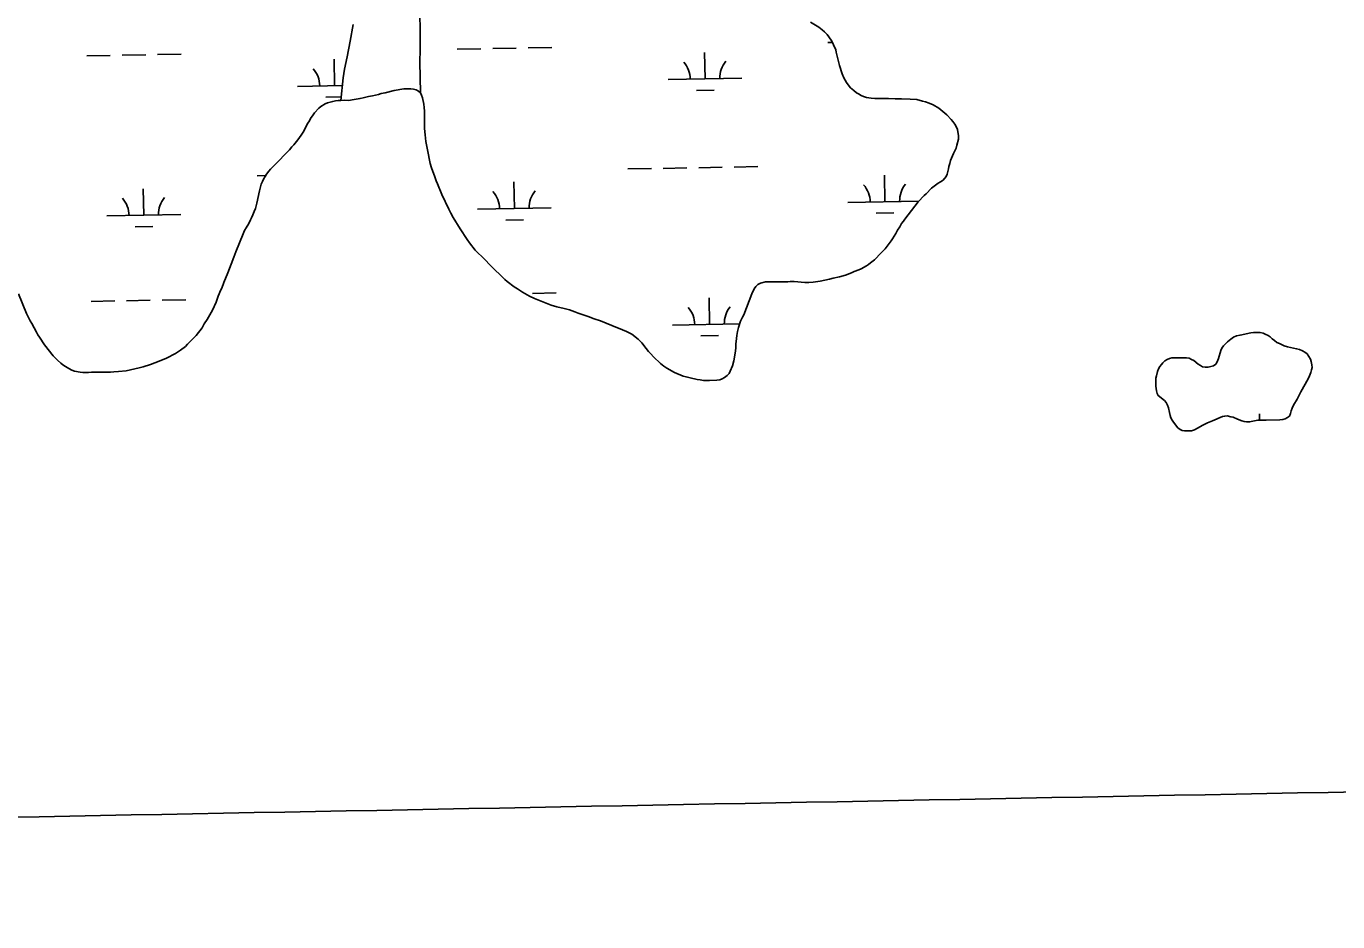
# Model space of a CAD drawing. Extents: x 3957609 to 3995875, y 234277 to 260273.
# Drawn here: x 3969404 to 3971181, y 242728 to 243942 of the extents above; entities that cross this region are included whole.
import ezdxf

# ---------------------------------------------------------------- set-up
doc = ezdxf.new("R2010")
doc.units = 0
for name, color, linetype in [('V-GRID-MAJR', 7, 'Continuous'), ('V-TOPO-SHOR', 7, 'Continuous'), ('V-WETL-SWMP', 7, 'Continuous')]:
    doc.layers.add(name, color=color, linetype=linetype)

msp = doc.modelspace()

# ---------------------------------------------------------------- linework, layer by layer
at = {"layer": 'V-GRID-MAJR'}
msp.add_spline([(3961816.723, 242728.005), (3967136.284, 242827.44), (3972455.83, 242927.648), (3977775.362, 243028.63), (3983094.879, 243130.385), (3988414.381, 243232.915), (3993733.868, 243336.218)], degree=3, dxfattribs=at)
at = {"layer": 'V-TOPO-SHOR'}
for points in [[(3969937.639, 243957.306), (3969937.957, 243936.582), (3969937.877, 243909.678), (3969937.33, 243893.296), (3969938.159, 243851.023)], [(3970659.182, 243812.492), (3970656.899, 243815.316), (3970651.097, 243821.448), (3970640.375, 243830.439), (3970632.847, 243835.045), (3970627.299, 243837.451), (3970622.208, 243839.075), (3970618.034, 243839.911), (3970610.622, 243842.034), (3970601.488, 243842.786), (3970590.017, 243842.954), (3970586.613, 243843.312), (3970581.031, 243843.239), (3970572.044, 243843.523), (3970562.275, 243843.355), (3970553.753, 243843.79), (3970548.793, 243843.861), (3970542.606, 243844.728), (3970538.129, 243846.188), (3970535.209, 243847.779), (3970531.676, 243850.001), (3970528.905, 243851.437), (3970525.229, 243854.435), (3970520.942, 243858.22), (3970517.586, 243861.988), (3970515.151, 243865.124), (3970511.523, 243871.534), (3970509.275, 243876.836), (3970506.031, 243888.2), (3970501.335, 243906.563), (3970500.759, 243909.672), (3970497.912, 243916.379), (3970495.348, 243921.378), (3970491.404, 243927.172), (3970488.969, 243930.305), (3970485.612, 243934.076), (3970482.55, 243936.756), (3970477.949, 243940.078), (3970466.732, 243947.062)], [(3969830.703, 243841.006), (3969833.832, 243871.61), (3969835.393, 243883.183), (3969839.038, 243899.985), (3969843.058, 243921.263), (3969847.097, 243943.781)], [(3969830.703, 243841.006), (3969827.016, 243840.83), (3969823.18, 243840.347), (3969819.498, 243839.556), (3969812.598, 243837.67), (3969809.074, 243836.267), (3969803.258, 243832.853), (3969800.505, 243830.686), (3969794.707, 243824.2), (3969793.187, 243821.581), (3969789.534, 243816.49), (3969788.014, 243813.407), (3969785.884, 243810.323), (3969779.351, 243798.15), (3969776.767, 243793.833), (3969772.044, 243787.66), (3969766.709, 243780.871), (3969764.114, 243777.936), (3969760.913, 243773.922), (3969752.209, 243765.269), (3969748.854, 243761.562), (3969739.54, 243752.137)], [(3969938.159, 243851.023), (3969935.843, 243853.468), (3969932.451, 243855.138), (3969928.761, 243856.037), (3969925.38, 243856.477), (3969920.77, 243856.755), (3969915.703, 243856.571), (3969902.815, 243854.189), (3969890.39, 243851.351), (3969885.327, 243850.398), (3969881.493, 243849.145), (3969873.211, 243847.099), (3969867.841, 243846.145), (3969860.632, 243844.412), (3969856.489, 243843.773), (3969848.361, 243842.034), (3969840.687, 243841.066), (3969835.77, 243841.191), (3969830.703, 243841.006)], [(3969992.11, 243666.879), (3969982.8, 243682.335), (3969979.539, 243688.307), (3969976.742, 243693.665), (3969967.1, 243713.268), (3969961.328, 243727.826), (3969959.461, 243732.114), (3969957.738, 243737.48), (3969953.056, 243749.586), (3969951.486, 243755.568), (3969950.691, 243760.016), (3969948.637, 243769.373), (3969945.471, 243785.176), (3969944.494, 243794.23), (3969943.826, 243802.83), (3969943.959, 243806.362), (3969943.914, 243813.735), (3969943.685, 243826.482), (3969943.503, 243831.241), (3969943.013, 243835.694), (3969941.119, 243844.437), (3969939.867, 243848.117), (3969938.159, 243851.023)], [(3970659.182, 243812.492), (3970661.918, 243808.734), (3970663.737, 243805.76), (3970665.537, 243801.703), (3970666.266, 243798.439), (3970666.969, 243793.466), (3970666.899, 243788.661), (3970664.915, 243780.164), (3970663.62, 243776.462), (3970660.106, 243769.228)], [(3970660.106, 243769.228), (3970657.38, 243762.758), (3970656.323, 243759.529), (3970655.424, 243755.683), (3970654.068, 243751.369), (3970653.626, 243748.138), (3970652.727, 243744.441), (3970651.67, 243740.9), (3970650.46, 243737.976), (3970646.036, 243733.034), (3970642.518, 243730.554), (3970639.302, 243728.846), (3970630.59, 243721.88), (3970623.109, 243714.462), (3970620.512, 243712.144), (3970612.422, 243703.647), (3970594.134, 243679.882), (3970592.46, 243677.261), (3970590.021, 243674.174), (3970587.588, 243669.859), (3970584.547, 243665.079), (3970582.268, 243660.766), (3970577.705, 243653.518), (3970575.724, 243650.587), (3970567.495, 243639.94), (3970562.152, 243634.226), (3970553.145, 243625.108), (3970547.642, 243620.928), (3970545.045, 243618.608), (3970542.291, 243616.748), (3970535.403, 243612.867), (3970531.879, 243611.309), (3970525.903, 243608.97), (3970522.226, 243607.258), (3970514.106, 243603.983), (3970505.826, 243601.784), (3970497.233, 243600.194), (3970492.174, 243598.628), (3970479.749, 243596.096), (3970470.234, 243594.808), (3970464.245, 243594.466), (3970459.023, 243594.435), (3970444.271, 243595.42), (3970439.202, 243595.543), (3970435.823, 243595.369), (3970416.472, 243595.252), (3970412.785, 243595.076), (3970405.72, 243595.189), (3970398.818, 243593.456), (3970395.449, 243591.593), (3970392.549, 243588.811), (3970390.263, 243585.725), (3970387.232, 243578.948), (3970376.192, 243550.62), (3970374.676, 243547.077), (3970373.157, 243544.458), (3970371.791, 243541.685), (3970368.921, 243533.372), (3970367.574, 243527.683), (3970366.685, 243522.301), (3970366.249, 243518.151), (3970365.526, 243510.774), (3970365.253, 243505.089), (3970364.524, 243498.634), (3970362.591, 243488.177), (3970360.94, 243481.408), (3970357.913, 243474.173), (3970356.242, 243470.937), (3970353.649, 243468.002), (3970350.287, 243465.37), (3970346.764, 243463.66), (3970343.698, 243462.567), (3970339.709, 243461.928), (3970329.729, 243461.407), (3970321.741, 243461.358), (3970316.974, 243462.405), (3970312.976, 243462.995), (3970303.75, 243464.936), (3970298.058, 243466.284), (3970294.057, 243467.49), (3970282.352, 243472.487), (3970272.182, 243478.262), (3970268.018, 243480.847), (3970263.543, 243484.353), (3970253.965, 243493.666), (3970250.254, 243497.637), (3970247.315, 243500.846), (3970243.911, 243504.97), (3970238.183, 243512.308), (3970233.084, 243517.5), (3970224.597, 243524.054), (3970217.355, 243528.004), (3970211.965, 243530.276), (3970197.338, 243535.871), (3970182.248, 243542.076), (3970173.784, 243544.943), (3970165.315, 243548.118), (3970152.079, 243552.492), (3970147.614, 243554.309), (3970140.072, 243557.029), (3970133.149, 243558.831)], [(3969739.54, 243752.137), (3969735.42, 243747.966), (3969732.827, 243744.877), (3969729.933, 243740.867), (3969727.953, 243737.937), (3969725.827, 243734.082), (3969724.307, 243731.156), (3969722.794, 243727.615), (3969720.238, 243718.536), (3969716.805, 243701.619), (3969714.7, 243694.388), (3969713.34, 243690.54), (3969711.216, 243686.073), (3969709.553, 243681.762), (3969708.034, 243678.989), (3969706.066, 243674.369), (3969702.109, 243668.2), (3969700.133, 243664.809), (3969698.009, 243660.342), (3969688.481, 243635.709), (3969686.966, 243632.321), (3969685.606, 243628.473), (3969681.823, 243619.235), (3969677.439, 243607.534), (3969671.989, 243594.292), (3969669.118, 243586.442), (3969667.602, 243583.206), (3969665.939, 243578.741), (3969664.575, 243575.661), (3969661.706, 243567.811), (3969656.547, 243556.875), (3969649.254, 243543.928), (3969645.602, 243538.07), (3969642.561, 243532.829), (3969634.486, 243522.335), (3969622.728, 243510.59), (3969619.982, 243507.655), (3969613.254, 243502.548), (3969606.523, 243498.052), (3969594.427, 243491.681), (3969584.47, 243487.474), (3969572.823, 243483.104), (3969562.857, 243479.817), (3969557.338, 243478.402), (3969539.543, 243474.762), (3969529.258, 243473.624), (3969523.269, 243473.282), (3969518.665, 243472.639), (3969510.217, 243472.741), (3969492.861, 243472.637), (3969488.867, 243472.458), (3969481.035, 243472.411), (3969477.347, 243472.85), (3969469.966, 243474.189), (3969466.118, 243475.393), (3969462.266, 243477.675), (3969457.488, 243480.257), (3969454.094, 243482.848), (3969451.468, 243485.136), (3969446.838, 243488.793), (3969440.964, 243494.749), (3969429.354, 243509.886), (3969422.225, 243520.285), (3969420.21, 243523.345), (3969418.193, 243526.868), (3969412.133, 243538.502), (3969409.804, 243542.484), (3969404.678, 243552.13), (3969393.764, 243578.789)], [(3970133.149, 243558.831), (3970122.999, 243561.071), (3970115.303, 243563.637), (3970092.673, 243572.409), (3970085.894, 243575.747), (3970076.491, 243581.22), (3970069.706, 243585.479), (3970065.387, 243588.371), (3970055.977, 243595.381), (3970052.581, 243598.126), (3970032.65, 243617.666), (3970025.384, 243625.301), (3970012.403, 243638.279), (3970004.818, 243648.062), (3970001.565, 243652.652), (3969992.11, 243666.879)], [(3970934.382, 243464.821), (3970934.978, 243467.982), (3970936.559, 243473.839), (3970938.001, 243477.157), (3970939.752, 243480.323), (3970941.737, 243483.182), (3970943.953, 243485.58), (3970946.48, 243487.904), (3970949.623, 243489.77), (3970952.693, 243491.173), (3970956.075, 243491.964), (3970959.073, 243492.289), (3970972.463, 243492.293), (3970975.928, 243492.16), (3970979.24, 243491.488), (3970982.633, 243490.122), (3970985.722, 243488.525), (3970991.523, 243483.712), (3970994.536, 243481.576), (3970997.624, 243480.132), (3971001.014, 243479.538), (3971005.245, 243479.717), (3971012.546, 243481.3), (3971015.532, 243483.782), (3971017.515, 243486.87), (3971019.182, 243491.114), (3971022.348, 243502.214), (3971023.485, 243505.069), (3971025.926, 243508.468), (3971031.355, 243514.043), (3971035.646, 243517.455), (3971039.553, 243520.095), (3971043.698, 243521.813), (3971048.462, 243522.997), (3971063.066, 243526.085), (3971066.45, 243526.335), (3971071.297, 243526.444), (3971075.377, 243526.313), (3971079.461, 243525.414), (3971082.391, 243524.433), (3971086.174, 243522.608), (3971089.186, 243520.548), (3971091.74, 243518.1), (3971094.835, 243515.503), (3971098.312, 243513.14), (3971101.554, 243511.465), (3971108.268, 243508.503), (3971112.663, 243506.914), (3971124.914, 243504.448), (3971128.922, 243503.32), (3971132.702, 243501.802), (3971135.869, 243500.051), (3971139.192, 243497.532), (3971141.677, 243494.085), (3971143.544, 243490.479), (3971144.796, 243487.177), (3971145.59, 243482.797), (3971145.767, 243479.258), (3971145.173, 243475.791), (3971144.194, 243472.245), (3971142.527, 243467.848), (3971140.626, 243463.834), (3971130.652, 243445.998), (3971125.479, 243436.27), (3971120.758, 243427.853), (3971118.936, 243424.072), (3971117.725, 243420.447), (3971116.748, 243416.673), (3971115.075, 243413.122), (3971112.47, 243411.414), (3971109.402, 243409.702), (3971106.101, 243408.526), (3971102.179, 243408.118), (3971083.481, 243407.774), (3971079.633, 243407.906), (3971072.553, 243407.787), (3971061.178, 243405.331), (3971057.174, 243405.538), (3971053.94, 243406.058), (3971050.934, 243406.81), (3971044.688, 243409.079), (3971038.976, 243411.815), (3971035.664, 243412.258), (3971030.808, 243413.46), (3971027.579, 243413.286), (3971024.504, 243412.497), (3971010.918, 243406.798), (3971004.008, 243404.063), (3970998.102, 243401.026), (3970990.739, 243396.748), (3970986.518, 243394.8), (3970982.678, 243393.469), (3970978.295, 243393.058), (3970973.139, 243393.18), (3970970.132, 243393.778), (3970967.124, 243395.144), (3970964.265, 243397.283), (3970958.217, 243404.864), (3970956.273, 243407.854), (3970954.715, 243411.076), (3970953.619, 243414.226)], [(3970953.619, 243414.226), (3970952.595, 243418.143), (3970951.325, 243424.523), (3970950.072, 243428.209), (3970948.126, 243431.814), (3970946.033, 243434.263), (3970937.606, 243440.909), (3970935.896, 243443.67), (3970935.025, 243447.512), (3970934.372, 243453.893), (3970934.247, 243461.819), (3970934.382, 243464.821)]]:
    msp.add_lwpolyline(points, dxfattribs=at)
at = {"layer": 'V-WETL-SWMP'}
for p, q in [((3970036.139, 243911.254), (3970068.134, 243911.836)), ((3970084.131, 243912.126), (3970116.126, 243912.708)), ((3970489.972, 243919.506), (3970496.25, 243919.62)), ((3969486.322, 243901.256), (3969518.317, 243901.838)), ((3969534.314, 243902.129), (3969566.309, 243902.711)), ((3969582.306, 243903.002), (3969614.301, 243903.583)), ((3969821.955, 243860.922), (3969821.3, 243896.916)), ((3969988.147, 243910.381), (3970020.142, 243910.963)), ((3970323.78, 243870.046), (3970323.125, 243906.04)), ((3969771.963, 243860.013), (3969832.76, 243861.118)), ((3970273.788, 243869.137), (3970373.771, 243870.955)), ((3969810.237, 243845.275), (3969831.178, 243845.656)), ((3970312.062, 243854.4), (3970336.058, 243854.836)), ((3969717.311, 243738.928), (3969728.764, 243739.136)), ((3970219.136, 243748.053), (3970251.131, 243748.634)), ((3970267.128, 243748.925), (3970299.123, 243749.507)), ((3970315.12, 243749.798), (3970347.115, 243750.38)), ((3970363.112, 243750.671), (3970395.107, 243751.252)), ((3970567.317, 243703.633), (3970566.663, 243739.627)), ((3969563.667, 243685.384), (3969563.013, 243721.378)), ((3970065.492, 243694.509), (3970064.838, 243730.503)), ((3970517.326, 243702.724), (3970613.203, 243704.468)), ((3969513.675, 243684.475), (3969613.659, 243686.293)), ((3970015.501, 243693.6), (3970115.484, 243695.418)), ((3970555.6, 243687.987), (3970579.596, 243688.423)), ((3969551.95, 243669.737), (3969575.946, 243670.174)), ((3970053.775, 243678.862), (3970077.771, 243679.298)), ((3970090.179, 243579.506), (3970122.174, 243580.088)), ((3969492.37, 243568.636), (3969524.365, 243569.218)), ((3969540.362, 243569.509), (3969572.357, 243570.091)), ((3969588.354, 243570.382), (3969620.349, 243570.963)), ((3970329.828, 243537.426), (3970329.173, 243573.42)), ((3970279.836, 243536.517), (3970370.576, 243538.167)), ((3970318.11, 243521.78), (3970342.106, 243522.216)), ((3971074.687, 243407.822), (3971074.536, 243416.132))]:
    msp.add_line(p, q, dxfattribs=at)
for points in [[(3970298.058, 243466.284), (3970294.057, 243467.489), (3970282.353, 243472.487), (3970272.181, 243478.262), (3970268.018, 243480.848), (3970263.543, 243484.354), (3970253.964, 243493.666), (3970250.253, 243497.637), (3970247.316, 243500.845), (3970243.911, 243504.971), (3970238.184, 243512.309), (3970233.084, 243517.501), (3970224.597, 243524.054), (3970217.354, 243528.004), (3970211.964, 243530.276), (3970197.338, 243535.87), (3970182.248, 243542.077), (3970173.783, 243544.944), (3970165.316, 243548.118), (3970152.08, 243552.493), (3970147.615, 243554.309), (3970140.072, 243557.028), (3970133.15, 243558.83), (3970122.999, 243561.072), (3970115.303, 243563.637), (3970092.672, 243572.409), (3970085.893, 243575.747), (3970076.491, 243581.22), (3970069.707, 243585.48), (3970065.388, 243588.372), (3970055.977, 243595.381), (3970052.581, 243598.125), (3970032.649, 243617.665), (3970025.384, 243625.301), (3970012.403, 243638.279), (3970004.818, 243648.063), (3970001.565, 243652.652), (3969992.109, 243666.879), (3969982.8, 243682.336), (3969979.539, 243688.307), (3969976.742, 243693.666), (3969967.1, 243713.268), (3969961.329, 243727.825), (3969959.46, 243732.115), (3969957.738, 243737.48), (3969953.057, 243749.586), (3969951.485, 243755.567), (3969950.69, 243760.016), (3969948.637, 243769.373), (3969945.47, 243785.175), (3969944.493, 243794.231), (3969943.827, 243802.829), (3969943.959, 243806.362), (3969943.915, 243813.735), (3969943.684, 243826.482), (3969943.502, 243831.242), (3969943.014, 243835.694), (3969941.118, 243844.437), (3969939.867, 243848.116), (3969938.16, 243851.024), (3969937.329, 243893.296), (3969937.876, 243909.678), (3969937.957, 243936.582), (3969937.64, 243957.306)], [(3970466.732, 243947.062), (3970477.948, 243940.078), (3970482.55, 243936.756), (3970485.612, 243934.076), (3970488.968, 243930.306), (3970491.403, 243927.171), (3970495.349, 243921.377), (3970497.912, 243916.379), (3970500.76, 243909.671), (3970501.335, 243906.562), (3970506.03, 243888.201), (3970509.275, 243876.837), (3970511.524, 243871.533), (3970515.151, 243865.124), (3970517.586, 243861.988), (3970520.942, 243858.219), (3970525.228, 243854.436), (3970528.905, 243851.437), (3970531.675, 243850.001), (3970535.208, 243847.78), (3970538.13, 243846.187), (3970542.605, 243844.727), (3970548.794, 243843.862), (3970553.753, 243843.79), (3970562.274, 243843.356), (3970572.043, 243843.524)], [(3969847.096, 243943.781), (3969843.058, 243921.264), (3969839.038, 243899.984), (3969835.392, 243883.183), (3969833.833, 243871.609), (3969830.702, 243841.006), (3969827.017, 243840.83), (3969823.18, 243840.346), (3969819.499, 243839.556), (3969812.598, 243837.671), (3969809.074, 243836.268), (3969803.258, 243832.853), (3969800.506, 243830.686), (3969794.708, 243824.2), (3969793.188, 243821.58), (3969789.533, 243816.489), (3969788.015, 243813.408), (3969785.884, 243810.323), (3969779.352, 243798.15), (3969776.767, 243793.833), (3969772.043, 243787.661), (3969766.708, 243780.87), (3969764.115, 243777.936), (3969760.913, 243773.923), (3969752.21, 243765.269), (3969748.854, 243761.563), (3969739.541, 243752.137), (3969735.419, 243747.965), (3969732.827, 243744.878), (3969729.933, 243740.867), (3969727.953, 243737.936), (3969725.826, 243734.083), (3969724.308, 243731.156), (3969722.793, 243727.614), (3969720.237, 243718.536), (3969716.806, 243701.62), (3969714.7, 243694.388), (3969713.341, 243690.54), (3969711.217, 243686.073)], [(3970572.043, 243843.524), (3970581.031, 243843.239), (3970586.613, 243843.313), (3970590.018, 243842.953), (3970601.488, 243842.786), (3970610.623, 243842.034), (3970618.034, 243839.911), (3970622.208, 243839.075), (3970627.3, 243837.451), (3970632.846, 243835.045), (3970640.376, 243830.439), (3970651.097, 243821.447), (3970656.899, 243815.317), (3970659.183, 243812.493), (3970661.919, 243808.733), (3970663.737, 243805.761), (3970665.538, 243801.704), (3970666.266, 243798.438), (3970666.969, 243793.466), (3970666.899, 243788.662), (3970664.915, 243780.164), (3970663.621, 243776.462), (3970660.105, 243769.227), (3970657.379, 243762.759), (3970656.324, 243759.528), (3970655.425, 243755.682), (3970654.068, 243751.369), (3970653.626, 243748.138), (3970652.726, 243744.442), (3970651.671, 243740.901), (3970650.46, 243737.975), (3970646.036, 243733.033), (3970642.518, 243730.554), (3970639.303, 243728.845), (3970630.59, 243721.881), (3970623.108, 243714.463), (3970620.511, 243712.144), (3970612.422, 243703.647), (3970594.133, 243679.882), (3970592.46, 243677.261), (3970590.021, 243674.174), (3970587.589, 243669.859), (3970584.546, 243665.079), (3970582.268, 243660.765), (3970577.704, 243653.518), (3970575.725, 243650.588), (3970567.495, 243639.94), (3970562.153, 243634.225), (3970553.146, 243625.108), (3970547.642, 243620.928), (3970545.045, 243618.608), (3970542.291, 243616.748), (3970535.403, 243612.867), (3970531.879, 243611.309), (3970525.903, 243608.969), (3970522.227, 243607.258), (3970514.106, 243603.983), (3970505.825, 243601.783), (3970497.233, 243600.195), (3970492.174, 243598.628), (3970479.748, 243596.096), (3970470.233, 243594.809), (3970464.245, 243594.466), (3970459.022, 243594.435), (3970444.271, 243595.421), (3970439.202, 243595.544), (3970435.824, 243595.37), (3970416.471, 243595.253), (3970412.786, 243595.077), (3970405.72, 243595.188), (3970398.818, 243593.457), (3970395.45, 243591.593), (3970392.549, 243588.811), (3970390.263, 243585.725), (3970387.232, 243578.949), (3970376.191, 243550.62), (3970374.676, 243547.078), (3970373.156, 243544.458), (3970371.79, 243541.685), (3970368.922, 243533.373), (3970367.574, 243527.682), (3970366.685, 243522.301), (3970366.249, 243518.151), (3970365.526, 243510.774), (3970365.253, 243505.089), (3970364.524, 243498.634), (3970362.59, 243488.177), (3970360.941, 243481.409), (3970357.913, 243474.172), (3970356.243, 243470.936), (3970353.65, 243468.002), (3970350.286, 243465.371), (3970346.764, 243463.66), (3970343.699, 243462.566), (3970339.709, 243461.928), (3970329.728, 243461.407), (3970321.741, 243461.358), (3970316.974, 243462.405), (3970312.977, 243462.995), (3970303.749, 243464.936), (3970298.058, 243466.284)], [(3969711.217, 243686.073), (3969709.554, 243681.762), (3969708.034, 243678.988), (3969706.065, 243674.368), (3969702.109, 243668.201), (3969700.133, 243664.809), (3969698.009, 243660.342), (3969688.482, 243635.709), (3969686.966, 243632.321), (3969685.607, 243628.473), (3969681.823, 243619.234), (3969677.439, 243607.534), (3969671.989, 243594.292), (3969669.118, 243586.441), (3969667.602, 243583.206), (3969665.939, 243578.742), (3969664.576, 243575.662), (3969661.705, 243567.811), (3969656.548, 243556.875), (3969649.254, 243543.928), (3969645.603, 243538.07), (3969642.562, 243532.829), (3969634.485, 243522.335), (3969622.729, 243510.591), (3969619.982, 243507.656), (3969613.255, 243502.547), (3969606.523, 243498.052), (3969594.428, 243491.681), (3969584.469, 243487.474), (3969572.822, 243483.103), (3969562.858, 243479.817), (3969557.337, 243478.402), (3969539.542, 243474.762), (3969529.258, 243473.624), (3969523.269, 243473.281), (3969518.665, 243472.639), (3969510.217, 243472.741), (3969492.861, 243472.637), (3969488.868, 243472.459), (3969481.035, 243472.412), (3969477.346, 243472.85), (3969469.966, 243474.188), (3969466.118, 243475.394), (3969462.265, 243477.674), (3969457.488, 243480.257), (3969454.093, 243482.847), (3969451.468, 243485.135), (3969446.838, 243488.794), (3969440.965, 243494.749), (3969429.354, 243509.885), (3969422.226, 243520.286), (3969420.21, 243523.346), (3969418.192, 243526.867), (3969412.132, 243538.503), (3969409.804, 243542.483), (3969404.677, 243552.129), (3969393.764, 243578.789)], [(3970953.619, 243414.225), (3970952.595, 243418.143), (3970951.325, 243424.523), (3970950.071, 243428.209), (3970948.126, 243431.814), (3970946.033, 243434.264), (3970937.605, 243440.909), (3970935.895, 243443.669), (3970935.026, 243447.511), (3970934.371, 243453.894), (3970934.247, 243461.82), (3970934.382, 243464.822), (3970934.979, 243467.981), (3970936.56, 243473.839), (3970938.002, 243477.157), (3970939.753, 243480.322), (3970941.736, 243483.182), (3970943.953, 243485.581), (3970946.479, 243487.904), (3970949.623, 243489.77), (3970952.693, 243491.174), (3970956.074, 243491.964), (3970959.073, 243492.29), (3970972.463, 243492.294), (3970975.927, 243492.161), (3970979.24, 243491.488), (3970982.634, 243490.123), (3970985.722, 243488.526), (3970991.523, 243483.713), (3970994.537, 243481.576), (3970997.624, 243480.133), (3971001.013, 243479.538), (3971005.245, 243479.717), (3971012.546, 243481.3), (3971015.532, 243483.781), (3971017.514, 243486.871), (3971019.182, 243491.114), (3971022.347, 243502.214), (3971023.484, 243505.068), (3971025.926, 243508.469), (3971031.356, 243514.043), (3971035.645, 243517.455), (3971039.554, 243520.095), (3971043.699, 243521.813), (3971048.463, 243522.996), (3971063.066, 243526.085), (3971066.45, 243526.336), (3971071.298, 243526.443), (3971075.377, 243526.313), (3971079.461, 243525.414), (3971082.391, 243524.432), (3971086.173, 243522.608), (3971089.187, 243520.548), (3971091.741, 243518.101), (3971094.835, 243515.503), (3971098.312, 243513.139), (3971101.554, 243511.465), (3971108.267, 243508.504), (3971112.663, 243506.915), (3971124.914, 243504.449), (3971128.922, 243503.319), (3971132.702, 243501.803), (3971135.868, 243500.052), (3971139.192, 243497.533), (3971141.676, 243494.085), (3971143.544, 243490.479), (3971144.795, 243487.178), (3971145.591, 243482.796), (3971145.767, 243479.257), (3971145.172, 243475.791), (3971144.193, 243472.245), (3971142.527, 243467.848), (3971140.627, 243463.835), (3971130.653, 243445.998), (3971125.479, 243436.271), (3971120.759, 243427.854), (3971118.935, 243424.073), (3971117.725, 243420.448), (3971116.748, 243416.672), (3971115.076, 243413.122), (3971112.47, 243411.413), (3971109.402, 243409.702), (3971106.1, 243408.527), (3971102.178, 243408.119), (3971083.48, 243407.775), (3971079.632, 243407.906), (3971072.553, 243407.786), (3971061.178, 243405.332), (3971057.175, 243405.539), (3971053.94, 243406.058), (3971050.934, 243406.809), (3971044.687, 243409.08), (3971038.976, 243411.816), (3971035.664, 243412.258), (3971030.809, 243413.46), (3971027.578, 243413.286), (3971024.504, 243412.498), (3971010.918, 243406.798), (3971004.008, 243404.063), (3970998.101, 243401.026), (3970990.739, 243396.749)], [(3970990.739, 243396.749), (3970986.519, 243394.8), (3970982.679, 243393.469), (3970978.295, 243393.057), (3970973.138, 243393.18), (3970970.133, 243393.778), (3970967.124, 243395.145), (3970964.264, 243397.282), (3970958.216, 243404.864), (3970956.274, 243407.854), (3970954.715, 243411.076), (3970953.619, 243414.225)]]:
    msp.add_lwpolyline(points, dxfattribs=at)
for centre, start, end in [((3970379.005, 243871.525), 140.269876, 181.813534), ((3969766.712, 243860.392), 0.269879, 41.813537), ((3970268.537, 243869.517), 0.269879, 41.813537), ((3970010.25, 243693.979), 0.269879, 41.813537), ((3970120.717, 243695.988), 140.269876, 181.813534), ((3970512.075, 243703.104), 0.269879, 41.813537), ((3970622.542, 243705.112), 140.269876, 181.813534), ((3969508.425, 243684.854), 0.269879, 41.813537), ((3969618.892, 243686.863), 140.269876, 181.813534), ((3970274.585, 243536.897), 0.269879, 41.813537), ((3970385.053, 243538.905), 140.269876, 181.813534)]:
    msp.add_arc(centre, 35.246, start, end, dxfattribs=at)

doc.saveas('drawing.dxf')
